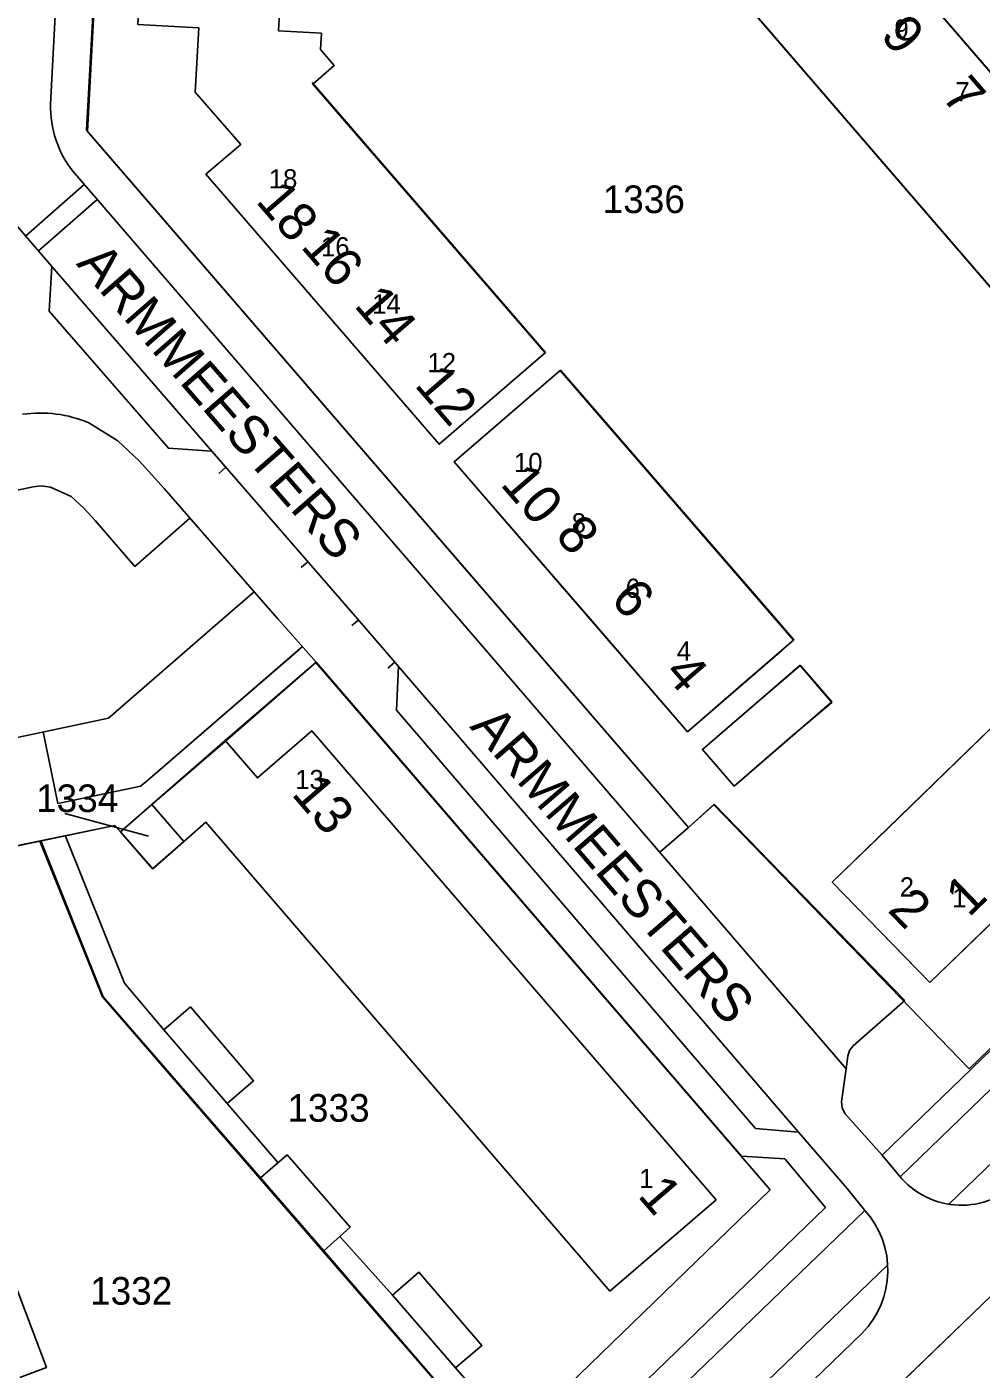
# Model space of a CAD drawing. Extents: x 148816 to 151297, y 399515 to 402500.
# Drawn here: x 150074.1 to 150136.3, y 400201.1 to 400288.6 of the extents above; entities that cross this region are included whole.
import ezdxf

# ---------------------------------------------------------------- set-up
doc = ezdxf.new("R2010")
doc.units = 0
for name, color, linetype in [('B01 Hoofdgebouw  [T] Norm', 7, 'Continuous'), ('B01 hoofgebouw', 7, 'Continuous'), ('G01 perceelsgrens', 7, 'Continuous'), ('V00 Kant verharding algemeen  [T] Norm', 7, 'Continuous'), ('V00 Kant verharding algemeen secundair  [T] Gem', 7, 'Continuous'), ('Z01 perceelnummer', 7, 'Continuous'), ('Z02 huisnummer', 7, 'Continuous'), ('Z02 Huisnummer  [Tekst] Norm', 7, 'Continuous'), ('Z06 straatnaam', 7, 'Continuous')]:
    doc.layers.add(name, color=color, linetype=linetype)

msp = doc.modelspace()

# ---------------------------------------------------------------- linework, layer by layer
at = {"layer": 'B01 Hoofdgebouw  [T] Norm'}
for p, q in [((150127.1, 400296.97), (150149.7, 400270.74)), ((150120.175, 400291.003), (150142.775, 400264.773)), ((150085.33, 400288.51), (150081.37, 400288.72)), ((150085.1, 400284.32), (150085.33, 400288.51)), ((150107.897, 400267.353), (150092.707, 400284.943)), ((150088.06, 400280.91), (150085.1, 400284.32)), ((150085.79, 400278.97), (150088.06, 400280.91)), ((150100.98, 400261.38), (150085.79, 400278.97)), ((150107.897, 400267.353), (150100.98, 400261.38)), ((150108.885, 400266.216), (150101.97, 400260.24)), ((150108.885, 400266.216), (150122.896, 400250)), ((150101.97, 400260.24), (150110.82, 400250)), ((150110.82, 400250), (150117.16, 400242.66)), ((150122.896, 400250), (150124.076, 400248.634)), ((150143.296, 400249.093), (150126.58, 400232.86)), ((150112.567, 400247.978), (150117.16, 400242.66)), ((150117.16, 400242.66), (150124.076, 400248.634)), ((150117.16, 400242.66), (150123.317, 400247.978)), ((150124.492, 400246.994), (150118.13, 400241.51)), ((150124.492, 400246.994), (150126.552, 400244.604)), ((150120.19, 400239.12), (150126.552, 400244.604)), ((150089.15, 400239.65), (150092.69, 400242.72)), ((150092.69, 400242.72), (150119.02, 400212.17)), ((150080.23, 400236.13), (150087.04, 400242.08)), ((150087.04, 400242.08), (150089.15, 400239.65)), ((150132.93, 400226.32), (150149.26, 400242.12)), ((150118.13, 400241.51), (150120.19, 400239.12)), ((150132.034, 400238.156), (150126.58, 400232.86)), ((150085.8, 400236.76), (150082.33, 400233.73)), ((150112.1, 400206.22), (150085.8, 400236.76)), ((150082.33, 400233.73), (150080.23, 400236.13)), ((150126.58, 400232.86), (150132.93, 400226.32)), ((150126.58, 400232.86), (150132.034, 400227.243)), ((150083.06, 400223.24), (150084.79, 400224.73)), ((150084.79, 400224.73), (150088.9, 400219.93)), ((150087.17, 400218.45), (150083.06, 400223.24)), ((150088.9, 400219.93), (150087.17, 400218.45)), ((150089.36, 400213.6), (150091.09, 400215.09)), ((150091.09, 400215.09), (150095.18, 400210.38)), ((150093.47, 400208.84), (150089.36, 400213.6)), ((150119.02, 400212.17), (150112.1, 400206.22)), ((150095.18, 400210.38), (150093.47, 400208.84)), ((150097.94, 400205.96), (150099.66, 400207.45)), ((150099.66, 400207.45), (150103.77, 400202.69)), ((150102.05, 400201.23), (150097.94, 400205.96)), ((150103.77, 400202.69), (150102.05, 400201.23))]:
    msp.add_line(p, q, dxfattribs=at)
msp.add_lwpolyline([(150092.75, 400284.84), (150094.15, 400286.05), (150093.25, 400287.1), (150093.32, 400288.15), (150090.52, 400288.31), (150092.08, 400317.09)], dxfattribs=at)
at = {"layer": 'B01 hoofgebouw'}
for points in [[(150085.1, 400284.32), (150085.33, 400288.51), (150081.37, 400288.72), (150082.97, 400317.58), (150092.08, 400317.09), (150091.811, 400312.1)], [(150091.811, 400312.1), (150090.52, 400288.31), (150093.32, 400288.15), (150093.25, 400287.1), (150094.15, 400286.05), (150092.75, 400284.84), (150107.88, 400267.33)], [(150123.31, 400293.71), (150127.1, 400296.97), (150149.7, 400270.74), (150145.91, 400267.48)], [(150145.91, 400267.48), (150142.75, 400264.8), (150120.18, 400291), (150123.31, 400293.71)], [(150104.77, 400264.65), (150100.98, 400261.38), (150085.79, 400278.97), (150088.061, 400280.91), (150085.1, 400284.32)], [(150107.88, 400267.33), (150104.77, 400264.65)], [(150105.75, 400263.51), (150108.86, 400266.19), (150124.05, 400248.61)], [(150120.94, 400245.93), (150117.16, 400242.66), (150101.97, 400260.24), (150105.75, 400263.51)], [(150132.93, 400226.32), (150149.26, 400242.12), (150150.09, 400241.27), (150162.73, 400253.5), (150156.37, 400260.07), (150152.78, 400256.59)], [(150152.78, 400256.59), (150144.13, 400248.22), (150143.29, 400249.08), (150130.17, 400236.34)], [(150124.05, 400248.61), (150120.94, 400245.93)], [(150121.92, 400244.78), (150124.48, 400246.98), (150126.56, 400244.57)], [(150121.92, 400244.78), (150118.13, 400241.51), (150120.19, 400239.12), (150123.98, 400242.38)], [(150126.56, 400244.57), (150123.98, 400242.38)], [(150112.1, 400206.22), (150119.02, 400212.17), (150092.69, 400242.72), (150089.15, 400239.65), (150087.04, 400242.08), (150080.23, 400236.13), (150082.33, 400233.73), (150085.8, 400236.76), (150112.1, 400206.22)], [(150130.17, 400236.34), (150126.58, 400232.86), (150132.93, 400226.32)], [(150083.06, 400223.24), (150087.17, 400218.45), (150088.901, 400219.93), (150084.79, 400224.73), (150083.06, 400223.24)], [(150089.36, 400213.6), (150093.47, 400208.84), (150095.18, 400210.38), (150091.09, 400215.09), (150089.36, 400213.6)], [(150097.94, 400205.96), (150102.05, 400201.23), (150103.77, 400202.69), (150099.66, 400207.45), (150097.94, 400205.96)]]:
    msp.add_lwpolyline(points, dxfattribs=at)
at = {"layer": 'G01 perceelsgrens'}
for points in [[(150167.04, 400251.21), (150135.49, 400220.71), (150118.87, 400237.89), (150117.21, 400236.42), (150078.08, 400281.75), (150079.99, 400317.72), (150092.078, 400317.061), (150099.2, 400316.7), (150102.37, 400316.66), (150103.87, 400316.63), (150103.95, 400320.48), (150127.45, 400320.1), (150135.59, 400306.23), (150128.76, 400300.32), (150152.25, 400273.02), (150149.696, 400270.745), (150148.818, 400269.982), (150167.04, 400251.21)], [(150031.32, 400254.94), (150028.74, 400268.68), (150066.47, 400276.52), (150067.027, 400274.105), (150068.784, 400265.709), (150069.18, 400263.89), (150044.36, 400259.04), (150050.95, 400227.56), (150054.03, 400228.2), (150053.47, 400229.71), (150061.5, 400232.75), (150061.53, 400232.68), (150074.98, 400235.53)], [(150082.28, 400237.92), (150087.05, 400242.03), (150092.95, 400247.17), (150122.53, 400212.82), (150106, 400196.8), (150104.81, 400195.66)], [(150080.23, 400236.13), (150082.31, 400233.73), (150084.359, 400235.501), (150082.28, 400237.92)], [(150080.23, 400236.13), (150082.28, 400237.92)], [(150074.98, 400235.53), (150079.86, 400236.54), (150080.23, 400236.13)], [(150074.98, 400235.53), (150079.06, 400225.4), (150104.81, 400195.66)], [(150130.91, 400200.12), (150136.97, 400205.97)]]:
    msp.add_lwpolyline(points, dxfattribs=at)
at = {"layer": 'V00 Kant verharding algemeen  [T] Norm'}
for p, q in [((150077.6, 400319.49), (150075.68, 400283.53)), ((150078.02, 400281.83), (150079.97, 400317.73)), ((150105.495, 400250), (150078.02, 400281.83)), ((150077.13, 400279.16), (150102.255, 400250)), ((150071.56, 400277.81), (150075.757, 400272.966)), ((150078.17, 400262.77), (150080.07, 400261.6)), ((150080.07, 400261.6), (150081.45, 400260.31)), ((150081.45, 400260.31), (150083.07, 400258.5)), ((150095.655, 400250), (150086.178, 400260.939)), ((150087.08, 400259.877), (150086.629, 400259.481)), ((150083.07, 400258.5), (150088.93, 400251.76)), ((150081.16, 400253.42), (150084.74, 400256.56)), ((150092.459, 400253.741), (150092.008, 400253.345)), ((150131, 400213.67), (150170.93, 400252.31)), ((150088.93, 400251.76), (150090.485, 400250)), ((150090.485, 400250), (150092.97, 400247.18)), ((150095.752, 400249.954), (150095.294, 400249.567)), ((150098.09, 400247.19), (150095.655, 400250)), ((150102.255, 400250), (150127.49, 400220.71)), ((150117.22, 400236.42), (150105.495, 400250)), ((150129.82, 400215.08), (150165.935, 400250)), ((150081.85, 400239.36), (150092.08, 400248.2)), ((150081.85, 400239.36), (150091.823, 400247.978)), ((150179.729, 400247.229), (150078.42, 400149.47)), ((150092.97, 400247.18), (150087.04, 400242.08)), ((150092.97, 400247.18), (150120.66, 400215.01)), ((150098.098, 400247.177), (150097.64, 400246.79)), ((150098.09, 400247.19), (150098.342, 400246.897)), ((150134.162, 400211.885), (150169.798, 400246.25)), ((150075.19, 400242.65), (150076.16, 400237.99)), ((150081.53, 400239.12), (150081.85, 400239.36)), ((150076.16, 400237.99), (150081.14, 400239.02)), ((150081.14, 400239.02), (150081.53, 400239.12)), ((150118.9, 400237.93), (150117.22, 400236.42)), ((150131.3, 400225.16), (150118.9, 400237.93)), ((150079.87, 400236.55), (150061.51, 400232.77)), ((150076.642, 400235.856), (150080.488, 400226.275)), ((150080.23, 400236.13), (150079.87, 400236.55)), ((150115.346, 400234.805), (150117.22, 400236.42)), ((150075.041, 400235.541), (150079.103, 400225.39)), ((150063.359, 400233.151), (150075.406, 400201.252)), ((150080.488, 400226.275), (150083.06, 400223.24)), ((150079.103, 400225.39), (150089.36, 400213.6)), ((150127.95, 400222.2), (150131.3, 400225.16)), ((150127.59, 400221.53), (150127.695, 400221.905)), ((150127.695, 400221.905), (150127.95, 400222.2)), ((150127.49, 400220.71), (150127.59, 400221.53)), ((150127.19, 400218.55), (150127.49, 400220.71)), ((150090.501, 400214.583), (150087.17, 400218.45)), ((150127.22, 400218.155), (150127.19, 400218.55)), ((150127.4, 400217.8), (150127.22, 400218.155)), ((150129.82, 400215.08), (150127.4, 400217.8)), ((150127.55, 400212.9), (150124.385, 400216.583)), ((150120.66, 400215.01), (150123.49, 400214.83)), ((150123.49, 400214.83), (150126.14, 400211.67)), ((150131, 400213.67), (150129.82, 400215.08)), ((150128.7, 400211.48), (150127.55, 400212.9)), ((150126.14, 400211.67), (150071, 400158.41)), ((150128.7, 400211.48), (150072.27, 400157.09)), ((150094.506, 400209.773), (150097.94, 400205.96)), ((150106.986, 400193.194), (150093.47, 400208.84)), ((150130.19, 400207.925), (150074.18, 400154.012)), ((150075.55, 400152.43), (150128.53, 400203.49)), ((150073.67, 400200.596), (150075.406, 400201.252)), ((150108.104, 400194.284), (150102.05, 400201.23))]:
    msp.add_line(p, q, dxfattribs=at)
for points in [[(150075.757, 400272.966), (150075.597, 400270.055), (150083.35, 400261.118), (150086.178, 400260.939)], [(150124.386, 400216.583), (150121.591, 400216.822), (150098.199, 400244.061), (150098.342, 400246.897)]]:
    msp.add_lwpolyline(points, dxfattribs=at)
for centre, radius, start, end in [((150082.502, 400283.368), 6.824, 178.64117, 218.07132), ((150075.022, 400255.43), 7.986, 66.78751, 98.44039), ((150135.003, 400217.066), 5.249, 220.30963, 315.55208), ((150135.003, 400217.066), 5.249, 220.30963, 235.55384), ((150124.373, 400207.575), 5.828, 315.49944, 42.0628)]:
    msp.add_arc(centre, radius, start, end, dxfattribs=at)
at = {"layer": 'V00 Kant verharding algemeen secundair  [T] Gem'}
for p, q in [((150077.868, 400278.292), (150074.039, 400274.934)), ((150074.895, 400273.979), (150078.686, 400277.307)), ((150075.757, 400272.966), (150086.178, 400260.939)), ((150087.08, 400259.877), (150086.629, 400259.481)), ((150074.55, 400258.6), (150050.981, 400253.726)), ((150074.55, 400258.6), (150075.065, 400258.67)), ((150075.065, 400258.67), (150075.67, 400258.59)), ((150075.67, 400258.59), (150077.01, 400257.97)), ((150077.01, 400257.97), (150077.85, 400257.22)), ((150077.85, 400257.22), (150078.59, 400256.42)), ((150078.59, 400256.42), (150081.16, 400253.42)), ((150092.459, 400253.741), (150092.008, 400253.345)), ((150088.93, 400251.76), (150086.9, 400250)), ((150086.9, 400250), (150079.45, 400243.54)), ((150095.752, 400249.954), (150095.294, 400249.567)), ((150098.098, 400247.177), (150097.64, 400246.79)), ((150124.386, 400216.583), (150098.342, 400246.897)), ((150079.45, 400243.54), (150051.31, 400237.57))]:
    msp.add_line(p, q, dxfattribs=at)
at = {"layer": 'Z01 perceelnummer'}
msp.add_lwpolyline([(150076.618, 400237.322), (150082.055, 400235.855)], dxfattribs=at)

# ---------------------------------------------------------------- texts
for s, p in [('1336', (150111.629, 400276.437)), ('1334', (150074.735, 400237.422)), ('1333', (150091.1, 400217.255)), ('1332', (150078.251, 400205.339))]:
    msp.add_text(s, height=1.8, dxfattribs=at).set_placement(p)
at = {"layer": 'Z02 huisnummer'}
for s, rotation, p in [('9', 310.74416, (150129.648, 400287.971)), ('7', 310.74416, (150133.624, 400283.992)), ('18', 310.82494, (150088.982, 400277.184)), ('16', 310.82494, (150091.913, 400274.235)), ('14', 310.82494, (150095.384, 400270.394)), ('12', 310.82494, (150099.32, 400265.213)), ('10', 310.82494, (150104.905, 400258.755)), ('8', 310.82494, (150108.471, 400255.396)), ('6', 310.82494, (150112.071, 400251.254)), ('4', 310.82494, (150115.555, 400246.428)), ('13', 310.74416, (150091.308, 400238.579)), ('1', 44.0276, (150135.464, 400230.512)), ('2', 314.10862, (150130.123, 400231.002)), ('1', 310.74416, (150113.856, 400212.417))]:
    msp.add_text(s, height=2.5, rotation=rotation, dxfattribs=at).set_placement(p)
at = {"layer": 'Z02 Huisnummer  [Tekst] Norm'}
for s, p in [('9', (150130.63, 400287.798)), ('7', (150134.593, 400283.717)), ('18', (150089.89, 400278.045)), ('16', (150093.288, 400273.618)), ('14', (150096.623, 400269.891)), ('12', (150100.225, 400266.075)), ('10', (150105.855, 400259.565)), ('8', (150109.615, 400255.636)), ('6', (150113.128, 400251.376)), ('4', (150116.46, 400247.295)), ('13', (150091.61, 400238.92)), ('2', (150130.975, 400231.925)), ('1', (150134.39, 400231.21)), ('1', (150114.01, 400212.93))]:
    msp.add_text(s, height=1.25, dxfattribs=at).set_placement(p)
at = {"layer": 'Z06 straatnaam'}
for rotation, p in [(311.06736, (150077.303, 400273.114)), (310.78157, (150102.924, 400242.962))]:
    msp.add_text('ARMMEESTERS', height=2.5, rotation=rotation, dxfattribs=at).set_placement(p)

doc.saveas('drawing.dxf')
